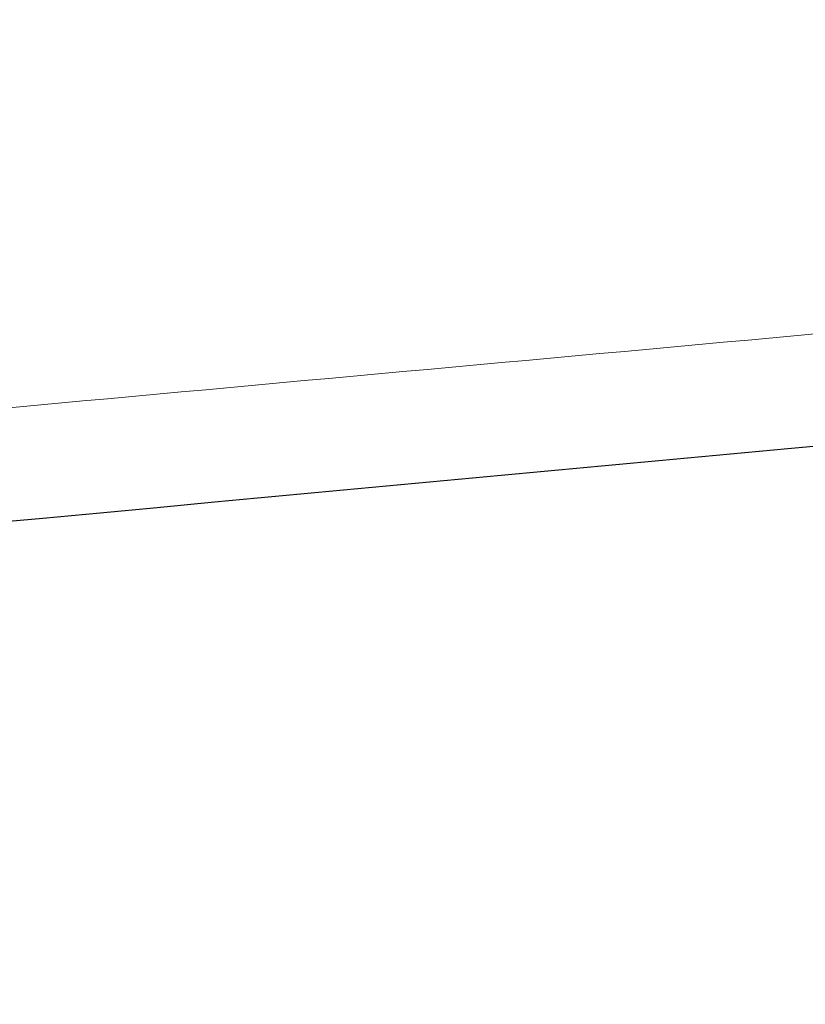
# Model space of a CAD drawing. Header units: millimetres. Extents: x 786 to 42540, y -7760 to 3796.
# Tile 148 of 1056: x 23925 to 23995, y -5486 to -5399. Entities that reach past the tile are written whole.
import ezdxf

# ---------------------------------------------------------------- set-up
doc = ezdxf.new("R2010")
doc.units = ezdxf.units.MM
doc.layers.add('A-FLOR', color=7, linetype='Continuous', lineweight=13)
doc.layers.add('A-FLOR-PATT', color=7, linetype='Continuous', lineweight=25)

msp = doc.modelspace()

# ---------------------------------------------------------------- hatches: boundary and pattern name
at = {"layer": 'A-FLOR-PATT', "lineweight": 5}
h = msp.add_hatch(dxfattribs=at)
h.set_pattern_fill('FP_11', color=256, style=0, pattern_type=2)
h.set_pattern_definition([(45, (48694.2, -5700), (-212.132, 212.132), []), (45, (48694.2, -5558.6), (-212.132, 212.132), [])])
h.paths.add_polyline_path([(22284.271, -5650.236), (23230.271, -5559.224), (23230.271, -5509.003), (22284.271, -5600)])
h.paths.add_polyline_path([(23530.271, -5530.783), (24701.955, -5421.991), (25874.017, -5317.192), (25874.017, -5267), (25055.622, -5339.74), (24311.348, -5407.617), (23530.271, -5480.562)])

# ---------------------------------------------------------------- linework, layer by layer
at = {"layer": 'A-FLOR'}
msp.add_open_spline([(25874.017, -5117), (25528.934, -5144.75), (24856.05, -5200.25), (23910.9, -5283.5), (23043.859, -5366.75), (22526.321, -5422.25), (22284.271, -5450)], degree=3, dxfattribs=at)
at = {"layer": 'A-FLOR', "lineweight": 25}
msp.add_open_spline([(25874.017, -5267), (25526.659, -5297.441), (24745.314, -5367.137), (23964.133, -5439.588), (23530.271, -5480.562)], degree=3, knots=[0, 0, 0, 0, 0.444444, 1, 1, 1, 1], dxfattribs=at)
at = {"layer": 'A-FLOR'}
msp.add_open_spline([(23785.451, -5446.308), (23831.293, -5442.038), (23923.61, -5433.5), (24017.158, -5424.962), (24064.232, -5420.692)], degree=3, knots=[-0.53846154, -0.53846154, -0.53846154, -0.53846154, -0.5, -0.46153879, -0.46153879, -0.46153879, -0.46153879], dxfattribs=at)

doc.saveas('drawing.dxf')
